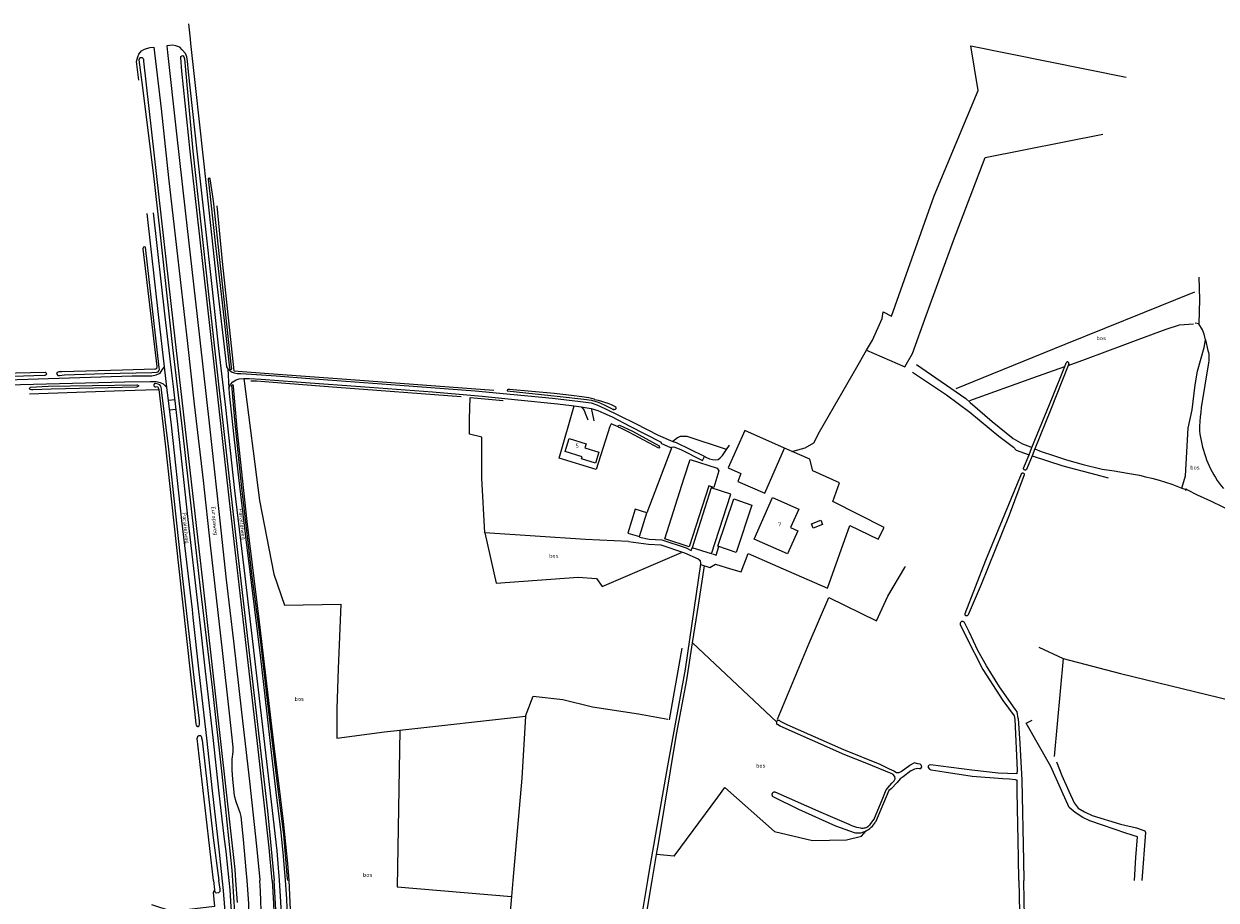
# Model space of a CAD drawing. Header units: metres. Extents: x 226218 to 240385, y 439369 to 449677.
# Tile 352 of 353: x 239170 to 239924, y 448988 to 449541. Entities that reach past the tile are written whole.
import ezdxf

# ---------------------------------------------------------------- set-up
doc = ezdxf.new("R2010")
doc.units = ezdxf.units.M
doc.header["$MEASUREMENT"] = 0
for name, color, linetype in [('BIJGEBOUW', 4, 'Continuous'), ('CULTUURAANDUIDING', 253, 'Continuous'), ('DAKRAND', 4, 'Continuous'), ('DAKRAND-BYG', 4, 'Continuous'), ('HEK', 253, 'Continuous'), ('HOOFDGEBOUW', 4, 'Continuous'), ('HOUTWAL', 253, 'Continuous'), ('HUISNUMMER', 253, 'Continuous'), ('INSTEEKSLOOT', 153, 'Continuous'), ('KANTVERH', 253, 'Continuous'), ('MIDSLTGREPPEL', 253, 'Continuous'), ('OVLIJNOBJ', 253, 'Continuous'), ('RASTER', 253, 'Continuous'), ('STRAATNAAM', 253, 'Continuous')]:
    doc.layers.add(name, color=color, linetype=linetype)
doc.styles.get("Standard").update_dxf_attribs({"font": 'iso.shx'})

msp = doc.modelspace()

# ---------------------------------------------------------------- linework, layer by layer
at = {"layer": 'BIJGEBOUW'}
for points in [[(239603.22, 449249.27), (239590.79, 449210.8), (239575.37, 449215.74), (239587.71, 449254.24)], [(239604.98, 449206.25), (239617.08, 449244.01), (239604.79, 449247.94), (239592.63, 449210.21)]]:
    msp.add_lwpolyline(points, dxfattribs=at)
at = {"layer": 'DAKRAND'}
msp.add_lwpolyline([(239524.87, 449273.25), (239533.76, 449270.56), (239531.64, 449263.55), (239522.75, 449266.24), (239523.18, 449267.66)], dxfattribs=at)
at = {"layer": 'DAKRAND-BYG'}
for p, q in [((239564, 449232.33), (239556.66, 449234.6)), ((239604.98, 449206.25), (239592.63, 449210.21))]:
    msp.add_line(p, q, dxfattribs=at)
for points in [[(239651.1, 449273.13), (239626.01, 449284.31), (239615.48, 449260.6), (239623.51, 449257.01), (239621.54, 449252.07), (239638.56, 449244.58), (239651.1, 449273.13)], [(239587.71, 449254.24), (239591.46, 449265.96), (239608.5, 449260.5), (239609.68, 449258.68), (239606.35, 449248.27), (239603.22, 449249.27)], [(239630.44, 449237.04), (239620.45, 449207.2), (239609.03, 449211.08), (239618.97, 449241.03), (239630.44, 449237.04)], [(239556.66, 449234.6), (239551.98, 449219.49), (239559.33, 449217.22), (239564, 449232.33)], [(239675.07, 449224.93), (239669.26, 449222.63), (239668.17, 449225.36), (239673.98, 449227.67), (239675.07, 449224.93)]]:
    msp.add_lwpolyline(points, dxfattribs=at)
at = {"layer": 'HEK'}
for points in [[(239545.85, 449286.63), (239541.62, 449288.4), (239540.75, 449286.79), (239532.11, 449259.61), (239508.61, 449266.76), (239518.11, 449299.76)], [(239617.02, 449196.96), (239623.63, 449194.92), (239628.12, 449206.53), (239653.58, 449195.33), (239678.17, 449184.7), (239692.43, 449224.22), (239710.25, 449215.54), (239714.01, 449223.03), (239681.62, 449239.29), (239685.9, 449251.09)]]:
    msp.add_lwpolyline(points, dxfattribs=at)
at = {"layer": 'HOOFDGEBOUW'}
for points in [[(239523.18, 449267.66), (239512.51, 449270.89), (239515, 449279.11), (239525.67, 449275.89), (239524.87, 449273.25)], [(239660.06, 449234.53), (239654.96, 449222.96), (239659.52, 449220.95), (239653.08, 449206.33), (239631.89, 449215.67), (239643.43, 449241.86), (239660.06, 449234.53)]]:
    msp.add_lwpolyline(points, dxfattribs=at)
at = {"layer": 'HOUTWAL'}
msp.add_line((239578.32, 449101.43), (239586.44, 449146.77), dxfattribs=at)
at = {"layer": 'INSTEEKSLOOT'}
for p, q in [((239828.28, 449324.65), (239829.19, 449326.89)), ((239830.71, 449326.35), (239830.33, 449325.38)), ((239541.42, 449300.61), (239543.63, 449299.55)), ((239542.77, 449297.59), (239543.18, 449297.39)), ((239805.66, 449268.91), (239807.51, 449273.45)), ((239809.31, 449272.7), (239807.54, 449268.29)), ((239802.2, 449260.38), (239805.66, 449268.91)), ((239807.54, 449268.29), (239804.06, 449259.67)), ((239281.16, 449097.79), (239281.38, 449098.92)), ((239707.94, 449039.34), (239705.12, 449035.33)), ((239702.64, 449031.36), (239703.25, 449031.72))]:
    msp.add_line(p, q, dxfattribs=at)
for points in [[(239302.44, 449000), (239301.93, 449006.45), (239295.61, 449067.24), (239289.5, 449121.87), (239282.02, 449184.56), (239276.48, 449232.78), (239270.62, 449285.19), (239264.48, 449336.58), (239256.35, 449409.77), (239252.21, 449446.96), (239245.1, 449503.93), (239243.17, 449518.36), (239243.37, 449518.9), (239243.71, 449519.57), (239244.1, 449519.81), (239244.72, 449519.85), (239245.14, 449519.72), (239245.74, 449519.24), (239245.92, 449518.61), (239245.99, 449517.48), (239251.02, 449472.71), (239264.75, 449351.34), (239272.04, 449286.82), (239283.15, 449189.25), (239303.63, 449006.89), (239304.12, 449000)], [(239327.21, 449000), (239325.26, 449020.61), (239318.48, 449083.04), (239309.8, 449157.62), (239300.26, 449239.8), (239286.15, 449365.46), (239275.51, 449460.66), (239270.24, 449511.24), (239269.41, 449519.7), (239269.58, 449520.44), (239270.05, 449520.87), (239270.62, 449520.99), (239271.03, 449520.85), (239271.37, 449520.3), (239271.63, 449519.53), (239271.73, 449519.07), (239277.01, 449460.66), (239286.82, 449372.14), (239293.71, 449309.77), (239304.89, 449210.99), (239316.66, 449109.44), (239324.27, 449043.98), (239328.45, 449000)], [(239301.48, 449323.03), (239301.23, 449322.68), (239300.7, 449322.85), (239300.47, 449323.59), (239295.61, 449366.77), (239291.42, 449402.74), (239288.11, 449434), (239287.02, 449443.03), (239287.07, 449443.35), (239287.26, 449443.68), (239287.51, 449443.76), (239287.88, 449443.16), (239289.94, 449429.31), (239293.71, 449394.18), (239301.4, 449324.21), (239301.47, 449323.71), (239301.48, 449323.03)], [(239255.94, 449322.78), (239255.9, 449324.06), (239247.07, 449399.97), (239246.34, 449400.21), (239245.83, 449399.96), (239245.6, 449399.63), (239245.54, 449398.96), (239254.28, 449324.68), (239254.14, 449323.13), (239253.51, 449322.95), (239253.07, 449322.92), (239232.62, 449322.4), (239194.36, 449321.36), (239192.31, 449321.18), (239191.25, 449320.86), (239190.96, 449320.2), (239191.13, 449319.76), (239191.86, 449319.02), (239192.87, 449318.94), (239196.06, 449319.31), (239221.24, 449320.13), (239251.12, 449320.76), (239254.22, 449321.07), (239255.2, 449321.35), (239255.62, 449321.88), (239255.94, 449322.78)], [(239807.51, 449273.45), (239820.42, 449305.27), (239828.28, 449324.65)], [(239830.33, 449325.38), (239819.14, 449297.07), (239809.31, 449272.7)], [(239830.71, 449326.35), (239830.8, 449326.57), (239830.83, 449326.81), (239830.78, 449327.05), (239830.66, 449327.26), (239830.49, 449327.43), (239830.28, 449327.54), (239830.04, 449327.59), (239829.8, 449327.56), (239829.58, 449327.47), (239829.39, 449327.32), (239829.26, 449327.12), (239829.19, 449326.89)], [(239184.56, 449319.82), (239184.24, 449319.29), (239183.89, 449319.01), (239183.43, 449318.91), (239149.77, 449317.92), (239137.04, 449317.84), (239136.15, 449318.02), (239135.74, 449318.65), (239135.76, 449319.05), (239135.96, 449319.64), (239136.43, 449319.94), (239137.55, 449320.07), (239183.65, 449321.08), (239183.87, 449321.04), (239184.25, 449320.91), (239184.49, 449320.38), (239184.56, 449319.82)], [(239242.66, 449312.57), (239242.65, 449312.14), (239242.19, 449311.84), (239241.55, 449311.54), (239187.63, 449310.36), (239175.9, 449309.95), (239175.1, 449309.9), (239174.23, 449310.17), (239173.88, 449310.63), (239174.09, 449311.15), (239174.54, 449311.69), (239185.71, 449312.2), (239241.68, 449313.16), (239241.87, 449313.12), (239242.3, 449312.94), (239242.66, 449312.57)], [(239253.26, 449313.83), (239252.99, 449313.77), (239252.75, 449313.64), (239252.55, 449313.44), (239252.42, 449313.21), (239252.35, 449312.94), (239252.35, 449312.66), (239252.43, 449312.4), (239252.57, 449312.16), (239252.77, 449311.97), (239253.02, 449311.85)], [(239253.02, 449311.85), (239253.81, 449311.86), (239254.71, 449311.93), (239255.25, 449311.27), (239255.56, 449310.02), (239259.52, 449275.89), (239268.12, 449198.79), (239278.13, 449107.07), (239278.96, 449099.05), (239279.18, 449098.06), (239279.65, 449097.41), (239280.08, 449097.21), (239280.65, 449097.28), (239281.16, 449097.79)], [(239281.38, 449098.92), (239281.27, 449100.95), (239278.1, 449126.38), (239270.83, 449190.76), (239261.82, 449272.4), (239257.38, 449310.01), (239257.26, 449310.56), (239256.81, 449312.27), (239256.13, 449313), (239255.15, 449313.47), (239253.26, 449313.83)], [(239338.01, 449000), (239337.12, 449010.84), (239334.38, 449037.35), (239332.77, 449051.11), (239328.52, 449085.03), (239319.25, 449163.32), (239311.34, 449226.72), (239305.18, 449285.46), (239302.82, 449312.11), (239302.74, 449312.52), (239302.63, 449312.88), (239302.37, 449313.16), (239301.64, 449312.62), (239301.67, 449310.59), (239303.43, 449290.95), (239307.95, 449248.02), (239314.22, 449193.65), (239319.83, 449150.46), (239324.28, 449111.83), (239327.73, 449083.64), (239331.02, 449055.89), (239334.31, 449028.93), (239336.75, 449001.22), (239336.83, 449000)], [(239531.13, 449303.84), (239530.7, 449304.01), (239527.49, 449304.84), (239522.99, 449305.5), (239516.45, 449306.25), (239505.47, 449307.57), (239477.22, 449310.18), (239476.78, 449310.17), (239476.31, 449310.09), (239475.93, 449309.9), (239475.79, 449309.57), (239475.75, 449309.31), (239509.19, 449305.6), (239524.16, 449304.1), (239529.19, 449303.43), (239533.24, 449302.08), (239537.07, 449300.38), (239541.34, 449298.3), (239542.77, 449297.59)], [(239531.13, 449303.84), (239533.23, 449303.35), (239535.31, 449302.77), (239537.37, 449302.13), (239539.41, 449301.41), (239541.42, 449300.61)], [(239543.18, 449297.39), (239542.96, 449297.47), (239542.77, 449297.59)], [(239543.63, 449299.55), (239543.91, 449299.46), (239544.16, 449299.3), (239544.36, 449299.09), (239544.49, 449298.82), (239544.55, 449298.53), (239544.53, 449298.24), (239544.43, 449297.96), (239544.26, 449297.72), (239544.03, 449297.53), (239543.76, 449297.4), (239543.47, 449297.36), (239543.18, 449297.39)], [(239545.85, 449286.63), (239545.94, 449287.22), (239546.71, 449287.66), (239554.91, 449283.84), (239571.77, 449274.52), (239571.93, 449274.2), (239572, 449273.74)], [(239572, 449273.74), (239571.98, 449273.31), (239571.69, 449273), (239552.63, 449283.19), (239547.19, 449285.88), (239546.61, 449286.07), (239546.13, 449286.31), (239545.85, 449286.63)], [(239765.36, 449168.75), (239778.44, 449202.38), (239800.8, 449256.86)], [(239802.62, 449256.33), (239793.04, 449230.78), (239775.43, 449186.92), (239767.21, 449167.72)], [(239800.8, 449256.86), (239800.93, 449257.08), (239801.11, 449257.26), (239801.33, 449257.38), (239801.57, 449257.44), (239801.83, 449257.44), (239802.07, 449257.37), (239802.28, 449257.23), (239802.46, 449257.05), (239802.57, 449256.83), (239802.63, 449256.58), (239802.62, 449256.33)], [(239804.06, 449259.67), (239803.87, 449259.47), (239803.64, 449259.32), (239803.38, 449259.24), (239803.11, 449259.23), (239802.85, 449259.3), (239802.61, 449259.43), (239802.41, 449259.62), (239802.27, 449259.85), (239802.2, 449260.11), (239802.2, 449260.38)], [(239904.9, 449246.33), (239904.44, 449246.89), (239904.59, 449247.26), (239904.94, 449247.29), (239905.29, 449247.28), (239905.5, 449247.17)], [(239767.21, 449167.72), (239767.05, 449167.48), (239766.83, 449167.29), (239766.57, 449167.17), (239766.29, 449167.12), (239766, 449167.15), (239765.74, 449167.26), (239765.51, 449167.43), (239765.33, 449167.66), (239765.23, 449167.92), (239765.2, 449168.21), (239765.24, 449168.49), (239765.36, 449168.75)], [(239764.76, 449162.96), (239764.56, 449163.21), (239764.3, 449163.41), (239764, 449163.55), (239763.68, 449163.63), (239763.36, 449163.62), (239763.04, 449163.55), (239762.74, 449163.4), (239762.49, 449163.2), (239762.29, 449162.94), (239762.15, 449162.64), (239762.08, 449162.32), (239762.08, 449161.99), (239762.16, 449161.67)], [(239762.16, 449161.67), (239765.77, 449154.34), (239776.46, 449133.29), (239789.18, 449113.7), (239796.18, 449104.08)], [(239798.76, 449102.42), (239798.05, 449106.44), (239796.93, 449108.23), (239786.98, 449122.42), (239778.77, 449135.63), (239773.35, 449145.23), (239767.78, 449157.12), (239764.76, 449162.96)], [(239646.07, 449100.3), (239645.97, 449099.99), (239645.95, 449099.66), (239646, 449099.34), (239646.13, 449099.04), (239646.32, 449098.77), (239646.56, 449098.55)], [(239648.45, 449100.7), (239648.21, 449100.91), (239647.93, 449101.06), (239647.63, 449101.15), (239647.31, 449101.17), (239646.99, 449101.11), (239646.7, 449100.99), (239646.44, 449100.81), (239646.22, 449100.58), (239646.07, 449100.3)], [(239707.94, 449039.34), (239712.78, 449051.07), (239715.33, 449057.31), (239717.67, 449060.09), (239719.02, 449061.48), (239720.44, 449063.03), (239720.98, 449064.19), (239720.86, 449065.74), (239719.62, 449067.1), (239718.41, 449067.61), (239703.11, 449073.99), (239689.3, 449079.37), (239648.28, 449097.46), (239646.56, 449098.55)], [(239648.45, 449100.7), (239652.58, 449098.5), (239688.48, 449082.82), (239711.35, 449073.57), (239717.18, 449070.57), (239720.13, 449069.18), (239721.97, 449068.15), (239723.52, 449068.21), (239724.8, 449068.95), (239730.39, 449072.81), (239733.09, 449074.24)], [(239796.18, 449104.08), (239796.69, 449101.68), (239798.05, 449069.73), (239797.93, 449067.36), (239786.15, 449067.77), (239769.58, 449069.73), (239743.39, 449073.15), (239742.55, 449072.79), (239741.87, 449072.24), (239741.92, 449071.38), (239742.69, 449070.27), (239743.5, 449069.93), (239743.79, 449069.88), (239751.92, 449068.75), (239769.61, 449065.95), (239789.04, 449064.46), (239793.23, 449064.33), (239796.89, 449063.71), (239798.07, 449063.31)], [(239798.76, 449102.42), (239799.94, 449086.64), (239801.04, 449063.42), (239802.19, 449012.4), (239802.29, 449000)], [(239290.11, 449000), (239285.56, 449040.4), (239279.86, 449089.7), (239280.15, 449090.92), (239280.29, 449091.28), (239280.79, 449091.61), (239281.39, 449091.64), (239282.04, 449091.51), (239282.44, 449091.1), (239282.67, 449090.03), (239282.92, 449088.75), (239289.93, 449026.98), (239293.57, 449000)], [(239730.88, 449069.3), (239726.17, 449065.47), (239724.28, 449064.21), (239722.2, 449061.95), (239718.46, 449057.87), (239717.14, 449056.93), (239708.66, 449036.87)], [(239730.88, 449069.3), (239733.39, 449070.62), (239735.21, 449071.06), (239736.46, 449070.8), (239737.34, 449070.83), (239737.84, 449071.89), (239737.74, 449072.61), (239736.92, 449073.46), (239735.44, 449073.73), (239733.09, 449074.24)], [(239799.16, 449000), (239798.96, 449014.5), (239798.06, 449056.23), (239798.07, 449063.31)], [(239645.14, 449055.71), (239644.82, 449055.78), (239644.49, 449055.78), (239644.17, 449055.71), (239643.87, 449055.57), (239643.61, 449055.37), (239643.39, 449055.11), (239643.24, 449054.82), (239643.16, 449054.5), (239643.14, 449054.17), (239643.2, 449053.84), (239643.33, 449053.53), (239643.52, 449053.27), (239643.77, 449053.04), (239644.06, 449052.88)], [(239644.06, 449052.88), (239660.03, 449045.03), (239683.37, 449034.61), (239695.12, 449030.29)], [(239692.02, 449035.34), (239674.16, 449043.05), (239645.14, 449055.71)], [(239699.32, 449033.05), (239698.06, 449033.27), (239696.81, 449033.56), (239695.58, 449033.91), (239694.37, 449034.33), (239693.18, 449034.8), (239692.02, 449035.34)], [(239695.12, 449030.29), (239695.97, 449030.14), (239696.83, 449030.05), (239697.69, 449030.03), (239698.55, 449030.08), (239699.41, 449030.2), (239700.25, 449030.39), (239701.07, 449030.65), (239701.87, 449030.97), (239702.64, 449031.36)], [(239705.12, 449035.33), (239704.71, 449034.81), (239704.25, 449034.34), (239703.73, 449033.93), (239703.17, 449033.59), (239702.57, 449033.31), (239701.94, 449033.1), (239701.29, 449032.97), (239700.63, 449032.92), (239699.97, 449032.95), (239699.32, 449033.05)], [(239703.25, 449031.72), (239704.15, 449032.3), (239705.02, 449032.94), (239705.85, 449033.63), (239706.62, 449034.37), (239707.36, 449035.16), (239708.04, 449036), (239708.66, 449036.87)], [(239290.11, 449000), (239290.77, 448994.05), (239290.96, 448992.78), (239291.31, 448992.35), (239292.18, 448992.15), (239293.57, 448992.38), (239294.33, 448993.18), (239294.4, 448993.83), (239294.31, 448994.59), (239293.57, 449000)], [(239303.57, 448980.26), (239302.91, 448989.54), (239302.44, 449000)], [(239304.12, 449000), (239305.14, 448986.12)], [(239327.21, 449000), (239328.18, 448985.57), (239329, 448963.72), (239329.09, 448943.3), (239328.02, 448922.81), (239325.85, 448902.9), (239321.96, 448872.97), (239322.3, 448872.68), (239323.43, 448872.5), (239323.82, 448872.63), (239324.13, 448873.67), (239324.36, 448875.42), (239327.1, 448897.01), (239328.7, 448912.1), (239330.54, 448930.39), (239330.91, 448944.04), (239329.99, 448974.02), (239328.45, 449000)], [(239799.16, 449000), (239800.72, 448929.51), (239801.1, 448907.66), (239801.52, 448907.17), (239802.17, 448906.94), (239802.86, 448907.02), (239803.54, 448907.33), (239803.9, 448908.32), (239803.88, 448909.41), (239803.76, 448928.48), (239803.76, 448929.29), (239802.56, 448987.33), (239802.29, 449000)]]:
    msp.add_lwpolyline(points, dxfattribs=at)
at = {"layer": 'KANTVERH'}
for p, q in [((239259.7, 449356.05), (239252.21, 449421.65)), ((239255.63, 449355.59), (239248.13, 449421.21)), ((239260.52, 449311.58), (239260.76, 449311.36)), ((239261.7, 449303.37), (239265.74, 449303.81)), ((239262.43, 449297.21), (239266.43, 449297.65)), ((239614.45, 449272.21), (239616.3, 449274.91)), ((239599.21, 449265.35), (239600.51, 449267.89)), ((239567.38, 449000), (239570.17, 449016.45))]:
    msp.add_line(p, q, dxfattribs=at)
for points in [[(239274.26, 449541.05), (239275.32, 449531.69), (239275.66, 449528.69), (239278.87, 449500.3), (239285.71, 449437.17), (239292.13, 449378.53), (239297.64, 449329.96), (239298.45, 449324.34), (239299.16, 449323.25), (239299.92, 449310.87), (239300.01, 449307.68), (239303.07, 449280.24), (239306.21, 449252.65), (239310.5, 449215.41), (239315.97, 449171.16), (239319.78, 449140.5), (239323.68, 449107.15), (239326.67, 449080.92), (239329.58, 449055.72)], [(239331.89, 449000), (239330.41, 449018.69), (239320.91, 449100.68), (239310.09, 449192.13), (239303.69, 449246.36), (239297.88, 449298.86), (239293.55, 449336.05), (239289.31, 449375.19), (239284.83, 449415.19), (239279.53, 449462.49), (239274.44, 449510.84), (239273.64, 449517.46), (239273.27, 449520.26), (239272.4, 449522.41), (239270.42, 449524.73), (239268.93, 449526.27), (239266.39, 449527.26), (239264.38, 449527.6), (239260.61, 449527.19), (239261.04, 449522.91), (239266.49, 449473.54), (239272.48, 449421.13), (239279.59, 449358.22), (239287.68, 449286.88), (239293.6, 449233.02), (239298.24, 449189.88), (239302.83, 449151.14), (239307.85, 449106.38), (239312.86, 449062.7), (239317.32, 449021.79), (239319.34, 449000.38), (239319.36, 449000)], [(239242.91, 449505.53), (239241.58, 449517.35), (239242.3, 449520.14), (239243, 449521.88), (239244.66, 449523.96), (239246.12, 449524.85), (239247.81, 449525.56), (239250.03, 449526.09), (239252.47, 449526.29), (239256.99, 449487.4), (239261.81, 449443.91), (239266.85, 449399.87), (239273.65, 449339.26), (239277.92, 449300.8), (239283.62, 449252.61), (239288.12, 449211.9), (239295.63, 449145.35), (239300.04, 449105.64), (239302.29, 449084.27), (239302.37, 449081.3)], [(239260.73, 449311.58), (239259.18, 449324.47), (239255.63, 449355.59)], [(239264.8, 449312.09), (239263.96, 449318.8), (239259.7, 449356.05)], [(239251.09, 449318.72), (239253.91, 449319.42), (239256.54, 449320.46), (239257.78, 449322.64), (239259.18, 449324.47)], [(238924.49, 449310.68), (238933.63, 449310.86), (238971.31, 449312.38), (238987.35, 449312.79), (238991.82, 449312.3), (239009.19, 449312.53), (239050.13, 449313.36), (239097.85, 449314.57), (239159.47, 449316.31), (239238.78, 449318.67), (239251.09, 449318.72)], [(239299.16, 449323.25), (239300.3, 449322.26), (239302.04, 449321.07), (239303.3, 449320.55), (239305.06, 449320.31), (239307.41, 449320.24), (239314.08, 449319.86), (239329.85, 449318.86), (239351.1, 449317.1), (239408.04, 449312.96), (239455.62, 449309.21), (239504.35, 449304.58), (239522.12, 449302.61), (239528.86, 449301.64), (239532.55, 449300.46), (239537.55, 449298.18), (239546.64, 449293.75), (239556.89, 449288.55), (239571.18, 449281.19), (239580.57, 449277.37)], [(239299.92, 449310.87), (239300.92, 449313.19), (239302.45, 449314.93), (239304.55, 449316.2), (239306.44, 449316.78), (239309.34, 449317.03), (239312.98, 449317.02), (239320.29, 449316.58), (239342.68, 449315), (239388.79, 449311.66), (239428.62, 449308.58), (239459.98, 449305.9), (239482.5, 449303.56), (239507.61, 449301.09), (239516.46, 449300), (239518.11, 449299.76)], [(239108.57, 449311.49), (239134.14, 449312.28), (239159.87, 449313.09), (239233.88, 449314.99), (239250.26, 449315.16), (239253.86, 449315.21), (239256.5, 449314.51), (239258.26, 449313.69), (239260.52, 449311.58)], [(239277.34, 449166.19), (239276.79, 449171.11), (239270.17, 449227.48), (239263.55, 449287.69), (239260.73, 449311.58)], [(239281.27, 449166.62), (239280.75, 449171.56), (239274.13, 449227.93), (239267.51, 449288.14), (239264.8, 449312.09)], [(239518.11, 449299.76), (239522.52, 449299.11), (239523.92, 449298), (239524.48, 449296.79), (239525.58, 449294.02), (239526.84, 449290.93)], [(239522.52, 449299.11), (239528.94, 449298.03), (239529.26, 449296.48), (239530.58, 449290.4)], [(239528.94, 449298.03), (239533, 449296.76), (239536.83, 449295.21), (239542.1, 449292.79), (239553.41, 449287.03), (239562.82, 449282.15), (239573.17, 449276.82), (239572.96, 449276.13), (239578.93, 449273.52), (239579.93, 449273.65)], [(239579.93, 449273.65), (239581.2, 449273.82), (239585.62, 449272.28), (239599.22, 449265.34)], [(239580.57, 449277.37), (239582.6, 449276.55), (239599.8, 449268.29), (239601.84, 449267.15), (239603.66, 449266.3), (239605.62, 449265.83), (239607.53, 449265.6), (239609.14, 449265.84), (239610.42, 449266.87), (239611.81, 449268.36), (239614.45, 449272.21)], [(239552.55, 449214.14), (239565.18, 449212.4), (239572.88, 449211.96), (239587.81, 449206.96), (239596.43, 449203.12), (239597.73, 449202.09), (239597.97, 449200.3), (239597.95, 449199.81), (239588.24, 449133.5), (239577.17, 449072.38), (239565.58, 449006.5), (239564.51, 449000)], [(239559.48, 449216.96), (239565.5, 449215.69), (239573.51, 449215.23), (239589.01, 449210.04), (239592.07, 449208.49), (239592.63, 449210.21)], [(239605.58, 449206.31), (239607.85, 449205.59), (239609.6, 449210.88)], [(239592.95, 449150.22), (239596.63, 449173.97), (239600.59, 449198.74)], [(239597.92, 449199.63), (239603.85, 449197.66), (239607.52, 449199.84), (239617.02, 449196.96)], [(239292.87, 449027.32), (239289.52, 449056.65), (239285.94, 449089.83), (239281.07, 449131.71), (239277.34, 449166.19)], [(239296.96, 449027.8), (239293.45, 449057.09), (239289.86, 449090.27), (239285, 449132.15), (239281.27, 449166.62)], [(239570.17, 449016.45), (239571.35, 449023.4), (239582.91, 449092.19), (239589.3, 449126.66), (239592.95, 449150.22)], [(239302.37, 449081.3), (239301.77, 449076.68), (239301.72, 449069.71), (239302.26, 449063.94), (239303.28, 449053.63), (239304.25, 449049.86), (239306.72, 449043.04), (239307.38, 449040.52), (239308.85, 449025.85), (239310.7, 449006.82), (239311.25, 449000)], [(239329.58, 449055.72), (239332.68, 449030.41), (239334.17, 449015.42), (239335.48, 449000)], [(239298.27, 448949.51), (239298.43, 448957.32), (239298.35, 448965.77), (239297.96, 448974.99), (239297.32, 448983.02), (239296.49, 448993.75), (239295.91, 448999.58), (239293.99, 449017.83), (239292.87, 449027.32)], [(239302.39, 448949.43), (239302.55, 448957.3), (239302.47, 448965.88), (239302.07, 448975.25), (239301.42, 448983.35), (239300.59, 448994.11), (239300.01, 448999.99), (239298.09, 449018.28), (239296.96, 449027.8)], [(239311.25, 449000), (239312.32, 448985.42), (239312.77, 448971.41), (239312.89, 448957.96), (239312.75, 448945.04), (239312.36, 448933.17), (239311.33, 448918.22), (239310.07, 448904.49), (239308.41, 448891.86), (239305.22, 448868.74), (239297.44, 448868.06), (239297.48, 448869.79), (239295.84, 448870.72), (239295.1, 448871.45), (239294.68, 448872.06), (239294.64, 448872.83), (239294.71, 448873.73), (239295.09, 448876.56)], [(239322.69, 448869.58), (239313.99, 448869.27), (239316.41, 448890.71), (239318.24, 448906.24), (239319.63, 448921.54), (239320.25, 448933.57), (239320.65, 448945.94), (239320.79, 448960.87), (239320.52, 448974.71), (239319.78, 448993.32), (239319.36, 449000)], [(239322.69, 448869.58), (239323.38, 448870.15), (239324.96, 448871.23), (239326.15, 448872.61), (239326.81, 448873.49), (239330.04, 448896.53), (239331.45, 448909.46), (239332.31, 448919.44), (239333.12, 448930.82), (239333.46, 448938.94), (239333.66, 448949.46), (239333.63, 448960.09), (239333.27, 448973.84), (239332.64, 448986.73), (239331.89, 449000)], [(239335.48, 449000), (239336.23, 448988.4), (239336.98, 448970.65)], [(239564.51, 449000), (239553.91, 448936.8), (239547.96, 448903.34), (239546.47, 448895.74), (239545.95, 448892.16), (239546.22, 448890.24), (239546.38, 448888.83), (239546.24, 448887.6), (239545.93, 448886.7), (239544.93, 448885.46)], [(239553.16, 448886.06), (239550.69, 448887.26), (239549.61, 448889.03), (239548.82, 448890.51), (239548.52, 448891.9), (239548.47, 448893.25), (239548.58, 448894.3), (239555.61, 448931.16), (239561.54, 448964.82), (239567.38, 449000)]]:
    msp.add_lwpolyline(points, dxfattribs=at)
at = {"layer": 'MIDSLTGREPPEL'}
for p, q in [((239913.02, 449351.61), (239910.58, 449352.05)), ((239917.2, 449341.43), (239918.75, 449334.65))]:
    msp.add_line(p, q, dxfattribs=at)
for points in [[(239912.96, 449381.04), (239913.49, 449367.05), (239913.02, 449351.61)], [(239917.2, 449341.43), (239916.39, 449345.13), (239915.31, 449347.81), (239913.02, 449351.61)], [(239908.81, 449297.2), (239910.57, 449313.15), (239912.17, 449321.79), (239916.31, 449336.73), (239917.2, 449341.43)], [(239918.75, 449334.65), (239919.01, 449333.58), (239919.21, 449332.5), (239919.33, 449331.41), (239919.38, 449330.32), (239919.36, 449329.22), (239919.27, 449328.13), (239919.11, 449327.04)], [(239919.11, 449327.04), (239916.86, 449312.9), (239914.55, 449298.77)], [(239914.55, 449298.77), (239914.17, 449295.82), (239913.86, 449292.87), (239913.64, 449289.91), (239913.48, 449286.94), (239913.41, 449283.98)], [(239913.41, 449283.98), (239913.68, 449281.91), (239914.01, 449279.85), (239914.4, 449277.81), (239914.84, 449275.78), (239915.35, 449273.76), (239915.91, 449271.75), (239916.53, 449269.76)], [(239916.53, 449269.76), (239917.18, 449267.75), (239917.89, 449265.77), (239918.67, 449263.81), (239919.51, 449261.88), (239920.42, 449259.97), (239921.39, 449258.1), (239922.42, 449256.26), (239923.52, 449254.46), (239924.67, 449252.7), (239925.89, 449250.97), (239927.16, 449249.29), (239928.49, 449247.65)], [(239905.41, 449246.88), (239911.92, 449243.68), (239920.35, 449239.87), (239936.02, 449232.33), (239943.01, 449228.38)]]:
    msp.add_lwpolyline(points, dxfattribs=at)
at = {"layer": 'OVLIJNOBJ'}
for p, q in [((239646.07, 449100.3), (239592.95, 449150.22)), ((239581.28, 449015.3), (239570.17, 449016.45)), ((239479.36, 449000), (239478.49, 448989.9)), ((239478.49, 448989.9), (239469.87, 448889.07))]:
    msp.add_line(p, q, dxfattribs=at)
for points in [[(239713.54, 449359.25), (239718.65, 449356.42), (239745.64, 449432.47), (239773.41, 449499.07), (239768.92, 449527.21), (239867.04, 449507.41)], [(239309.34, 449317.03), (239319.13, 449239.93), (239328.27, 449193.45), (239335.1, 449173.82), (239370.55, 449174.58), (239368.94, 449133.71), (239368.08, 449108.64), (239368.15, 449089.95)], [(239902.14, 449247.87), (239904.47, 449255.58), (239906.27, 449285.74), (239908.81, 449297.2)], [(239552.55, 449214.14), (239525.23, 449215.4), (239461.58, 449219.67), (239468.73, 449187.8), (239520.73, 449191.57), (239532.15, 449190.79), (239535.79, 449185.7), (239586.01, 449207.13)], [(239408.01, 449095.06), (239406.15, 448996.08), (239478.49, 448989.9)], [(239581.28, 449015.3), (239608.95, 449052.72), (239613.31, 449058.7), (239644.81, 449030.88)], [(239644.81, 449030.88), (239668.88, 449025.35), (239690.29, 449025.64), (239699.75, 449027.92), (239702.64, 449031.36)], [(239490.81, 448885.24), (239450.24, 448882.24), (239443.6, 448881.69), (239395.2, 448877.53), (239358.6, 448874.97), (239335.67, 448874.05), (239337.96, 448890.12), (239340.21, 448922.25), (239339.95, 448950.11), (239339.15, 448972.52), (239338.01, 449000)]]:
    msp.add_lwpolyline(points, dxfattribs=at)
at = {"layer": 'RASTER'}
for p, q in [((239828.48, 449338.7), (239878.61, 449358.91)), ((239579.93, 449273.65), (239564, 449232.33))]:
    msp.add_line(p, q, dxfattribs=at)
for points in [[(239702.96, 449334.95), (239727.25, 449324.44), (239731.92, 449332.78), (239740.68, 449356.81), (239757.96, 449404.22), (239777.93, 449456.57), (239852.39, 449471.43)], [(239292.19, 449426.15), (239295.74, 449390.89), (239302.96, 449321.97), (239325.22, 449320.27), (239374.24, 449316.74), (239467.35, 449309.74)], [(239878.61, 449358.91), (239898.49, 449366.93), (239910.43, 449371.76)], [(239702.96, 449334.95), (239706.64, 449341.33), (239712.87, 449354.94), (239713.54, 449359.25)], [(239830.33, 449325.38), (239841.31, 449329.32), (239866.11, 449338.44), (239874.66, 449341.61), (239892.27, 449348.31), (239900.67, 449350.96), (239909.62, 449351.64)], [(239759.65, 449310.69), (239782.37, 449320.1), (239828.48, 449338.7)], [(239655.8, 449271.02), (239664.05, 449273.32), (239669.69, 449276.52), (239673.15, 449283.34), (239696.8, 449324.26), (239702.96, 449334.95)], [(239734.48, 449325.88), (239765.76, 449304.35), (239768.5, 449301.83), (239782.37, 449289.93), (239795.71, 449279.12), (239801.49, 449275.83), (239806.66, 449273.81), (239807.51, 449273.45)], [(239768.14, 449303.15), (239808.07, 449317.39), (239828.28, 449324.65)], [(239732.08, 449320.99), (239753.49, 449306.84), (239768.22, 449295.74), (239786.47, 449280.63), (239795.87, 449273.62), (239797.45, 449271.81), (239802.83, 449269.84), (239805.66, 449268.91)], [(239173.9, 449307.47), (239227.28, 449309.3), (239247.4, 449309.9), (239255.56, 449310.02)], [(239313.72, 449315.68), (239317.33, 449315.5), (239327.93, 449314.69), (239368.1, 449311.57), (239446.79, 449305.8)], [(239461.58, 449219.67), (239459.82, 449254.13), (239459.71, 449271.98), (239459.67, 449279.99), (239451.92, 449281.83), (239452.06, 449291.33), (239452.33, 449305.16), (239473.29, 449303.08)], [(239614.45, 449272.21), (239589.63, 449280.43), (239585.06, 449280.39), (239583.46, 449279.61), (239580.57, 449277.37)], [(239685.9, 449251.09), (239669.05, 449258.67), (239667.01, 449266.14), (239651.1, 449273.13)], [(239809.31, 449272.7), (239813.26, 449271.05), (239821.04, 449268.35), (239829.29, 449265.73), (239839.95, 449262.68), (239851.79, 449259.8), (239859.44, 449258.68), (239867.8, 449257.34), (239875.38, 449256.01), (239879.38, 449255.07), (239883.32, 449254.18), (239887.86, 449252.77), (239896.01, 449250.29), (239902.14, 449247.87), (239904.13, 449247.09)], [(239807.54, 449268.29), (239827.12, 449261.84), (239847.97, 449256.46), (239855.69, 449254.43)], [(239646.65, 449101.97), (239666.77, 449149.9), (239679.08, 449178.72), (239709.24, 449164.1), (239716.39, 449179.67), (239727.23, 449197.71), (239727.61, 449198.51)], [(239811.92, 449147.35), (239827.18, 449140.31), (239821.47, 449078.42)], [(239827.18, 449140.31), (239863.56, 449130.86), (239933.61, 449113.75), (239932.94, 449099.18), (239933.56, 449088.2)], [(239487.46, 449103.87), (239492.17, 449116.45), (239510.95, 449114.31), (239529.72, 449109.67), (239558.72, 449105.24), (239577.27, 449102.01)], [(239408.01, 449095.06), (239487.46, 449103.87), (239485.08, 449064.61), (239479.36, 449000)], [(239872.29, 449000), (239873.23, 449014.48), (239874.13, 449027.55), (239866.93, 449030), (239852.02, 449034.96), (239844.09, 449037.6), (239839.57, 449039.74), (239834.87, 449042.99), (239830.97, 449046.12), (239826.35, 449056.53), (239819.34, 449072.05), (239803.74, 449099.31), (239807.56, 449101.25)], [(239368.15, 449089.95), (239398.2, 449093.97), (239408.01, 449095.06)], [(239823.08, 449074.98), (239826.41, 449066.25), (239830.81, 449056.44), (239834.18, 449049.03), (239836.71, 449045.79), (239840.81, 449043.41), (239845.52, 449041.01), (239863.37, 449035.5), (239873.53, 449033.34), (239878.8, 449031.47), (239879.2, 449030.27), (239876.95, 449000)], [(239290.77, 448994.05), (239289.93, 448992.35), (239290.77, 448983.66), (239264.01, 448980.44), (239251.21, 448984.56)]]:
    msp.add_lwpolyline(points, dxfattribs=at)

# ---------------------------------------------------------------- texts
at = {"layer": 'CULTUURAANDUIDING'}
for p in [(239848.33, 449341.33), (239907.61, 449259.64), (239502.32, 449203.85), (239341.42, 449113.46), (239633.17, 449071.34), (239384.66, 449002.31)]:
    msp.add_text('bos', height=2.5, dxfattribs=at).set_placement(p)
at = {"layer": 'HUISNUMMER'}
for s, p in [('5', (239519.09, 449273.39)), ('7', (239647.04, 449223.71))]:
    msp.add_text(s, height=2.5, dxfattribs=at).set_placement(p)
at = {"layer": 'STRAATNAAM'}
for s, rotation, p in [('Europaweg', 275.6194, (239288.81, 449236.11)), ('Parallelweg', 276.2579, (239305.97, 449234.75)), ('Parallelweg', 276.1379, (239270.42, 449232.3))]:
    msp.add_text(s, height=2.5, rotation=rotation, dxfattribs=at).set_placement(p)

doc.saveas('drawing.dxf')
